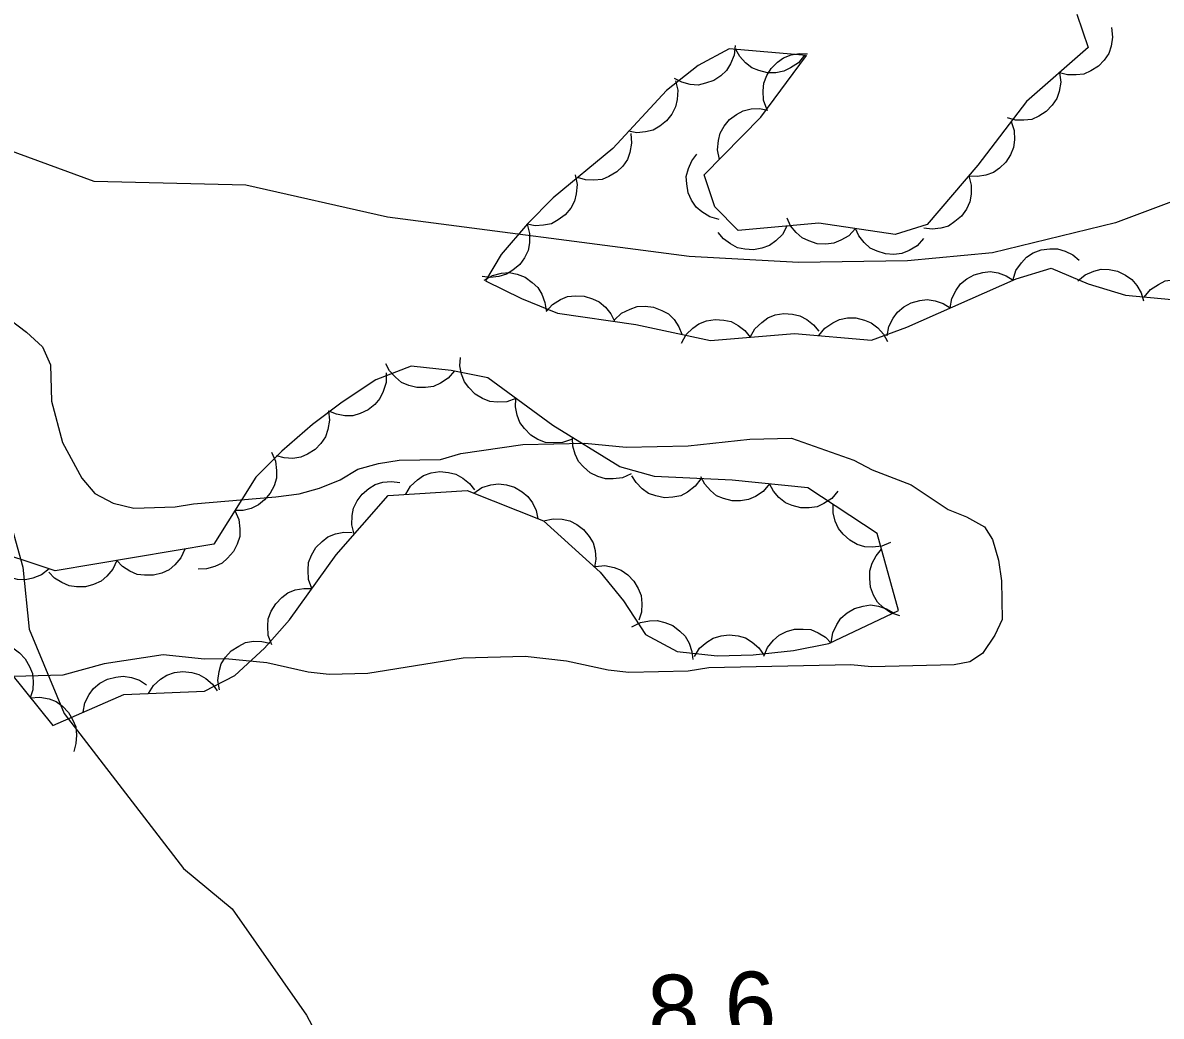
# Model space of a CAD drawing. Extents: x 336540 to 340074, y 5572036 to 5573747.
# Drawn here: x 337643.29 to 337692.83, y 5573461.51 to 5573504.72 of the extents above; entities that cross this region are included whole.
import ezdxf

# ---------------------------------------------------------------- set-up
doc = ezdxf.new("R2010")
doc.units = 0
for name, color, linetype in [('Niveau 2', 7, 'Continuous'), ('Niveau 22', 7, 'Continuous'), ('Niveau 3', 7, 'Continuous'), ('Niveau 44', 7, 'Continuous')]:
    doc.layers.add(name, color=color, linetype=linetype)

msp = doc.modelspace()

# ---------------------------------------------------------------- linework, layer by layer
at = {"layer": 'Niveau 2'}
for points in [[(337697.15, 5573498.38), (337690.83, 5573496.02), (337685.48, 5573494.72), (337681.79, 5573494.37), (337677.04, 5573494.29), (337672.29, 5573494.55), (337659.16, 5573496.27), (337652.99, 5573497.65), (337646.39, 5573497.81), (337641.91, 5573499.45)], [(337642.42, 5573492.04), (337643.45, 5573491.27), (337644.14, 5573490.62), (337644.49, 5573489.84), (337644.53, 5573488.26), (337645.02, 5573486.47), (337645.85, 5573484.91), (337646.42, 5573484.25), (337647.22, 5573483.82), (337648.12, 5573483.61), (337649.92, 5573483.66), (337650.71, 5573483.79), (337654.3, 5573484.1)], [(337654.3, 5573484.1), (337655.31, 5573484.23), (337656.2, 5573484.48), (337657.09, 5573484.84), (337657.87, 5573485.31), (337658.76, 5573485.55), (337659.66, 5573485.69), (337661.46, 5573485.73), (337662.35, 5573485.98), (337665.04, 5573486.38), (337667.74, 5573486.44), (337669.54, 5573486.26), (337672.24, 5573486.32), (337674.93, 5573486.61), (337676.73, 5573486.65), (337679.45, 5573485.7), (337680.25, 5573485.27), (337681.95, 5573484.63), (337683.55, 5573483.55), (337684.35, 5573483.23), (337685.14, 5573482.8), (337685.49, 5573482.24), (337685.74, 5573481.35), (337685.87, 5573480.45), (337685.91, 5573478.76), (337685.59, 5573478.08), (337685.05, 5573477.28), (337684.49, 5573476.93), (337683.82, 5573476.8), (337680.22, 5573476.71), (337679.32, 5573476.8), (337673.14, 5573476.66), (337672.24, 5573476.52), (337669.66, 5573476.46), (337668.76, 5573476.56), (337666.95, 5573476.96), (337665.14, 5573477.15), (337662.45, 5573477.08), (337658.3, 5573476.42), (337656.62, 5573476.38), (337655.71, 5573476.47), (337653.91, 5573476.88), (337652.1, 5573477.06), (337651.2, 5573477.04), (337649.4, 5573477.23), (337646.82, 5573476.83), (337645.03, 5573476.34), (337642.34, 5573476.27)]]:
    msp.add_lwpolyline(points, dxfattribs=at)
at = {"layer": 'Niveau 22'}
msp.add_lwpolyline([(337642.68, 5573483.23), (337643.29, 5573481.04), (337643.57, 5573478.34), (337645.09, 5573474.67), (337650.28, 5573467.94), (337652.4, 5573466.18), (337655.63, 5573461.56), (337658.03, 5573457.08)], dxfattribs=at)
at = {"layer": 'Niveau 44'}
for points in [[(337689.15, 5573505.1), (337689.65, 5573503.64), (337686.96, 5573501.3), (337684.84, 5573498.53), (337682.64, 5573495.94), (337681.25, 5573495.51), (337677.92, 5573496.01), (337674.42, 5573495.68), (337673.4, 5573496.72), (337672.93, 5573498.1), (337675.4, 5573500.61), (337677.39, 5573503.3), (337674.02, 5573503.59), (337672.67, 5573502.86), (337671.3, 5573501.77), (337668.96, 5573499.25), (337666.36, 5573497.11), (337665.25, 5573495.98), (337664.1, 5573494.64), (337663.42, 5573493.5), (337664.99, 5573492.73), (337666.56, 5573492.09), (337669.97, 5573491.6), (337673.21, 5573490.9), (337676.87, 5573491.21), (337680.22, 5573490.92), (337681.76, 5573491.48), (337686.51, 5573493.59)], [(337690.66, 5573504.52), (337690.71, 5573504.1), (337690.64, 5573503.7), (337690.54, 5573503.39), (337690.34, 5573503.1), (337690.09, 5573502.83), (337689.76, 5573502.63), (337689.46, 5573502.49), (337689.12, 5573502.45), (337688.74, 5573502.46), (337688.4, 5573502.55)], [(337674.28, 5573503.73), (337674.24, 5573503.31), (337674.08, 5573502.94), (337673.91, 5573502.65), (337673.66, 5573502.41), (337673.35, 5573502.21), (337672.99, 5573502.09), (337672.67, 5573502.01), (337672.32, 5573502.04), (337671.96, 5573502.14), (337671.64, 5573502.3)], [(337677.3, 5573503.31), (337677.04, 5573502.98), (337676.7, 5573502.76), (337676.41, 5573502.61), (337676.06, 5573502.55), (337675.69, 5573502.55), (337675.32, 5573502.64), (337675.01, 5573502.76), (337674.74, 5573502.98), (337674.49, 5573503.25), (337674.31, 5573503.56)], [(337675.66, 5573500.96), (337675.52, 5573501.35), (337675.5, 5573501.76), (337675.53, 5573502.09), (337675.66, 5573502.42), (337675.85, 5573502.73), (337676.13, 5573503), (337676.39, 5573503.2), (337676.72, 5573503.32), (337677.08, 5573503.39), (337677.44, 5573503.37)], [(337688.4, 5573502.55), (337688.45, 5573502.14), (337688.38, 5573501.73), (337688.28, 5573501.42), (337688.08, 5573501.13), (337687.82, 5573500.86), (337687.5, 5573500.66), (337687.2, 5573500.52), (337686.85, 5573500.48), (337686.48, 5573500.49), (337686.13, 5573500.58)], [(337671.69, 5573502.19), (337671.79, 5573501.79), (337671.76, 5573501.38), (337671.69, 5573501.06), (337671.53, 5573500.75), (337671.3, 5573500.46), (337671, 5573500.22), (337670.72, 5573500.05), (337670.38, 5573499.97), (337670.01, 5573499.94), (337669.65, 5573500)], [(337673.6, 5573498.78), (337673.52, 5573499.19), (337673.56, 5573499.6), (337673.63, 5573499.92), (337673.81, 5573500.22), (337674.04, 5573500.51), (337674.35, 5573500.73), (337674.64, 5573500.89), (337674.98, 5573500.97), (337675.35, 5573500.99), (337675.71, 5573500.92)], [(337686.29, 5573500.43), (337686.43, 5573500.03), (337686.44, 5573499.63), (337686.4, 5573499.3), (337686.27, 5573498.97), (337686.07, 5573498.66), (337685.79, 5573498.4), (337685.53, 5573498.21), (337685.2, 5573498.09), (337684.83, 5573498.03), (337684.47, 5573498.05)], [(337669.75, 5573499.9), (337669.78, 5573499.48), (337669.7, 5573499.08), (337669.6, 5573498.77), (337669.39, 5573498.48), (337669.13, 5573498.23), (337668.79, 5573498.04), (337668.5, 5573497.9), (337668.14, 5573497.87), (337667.77, 5573497.89), (337667.43, 5573497.99)], [(337673.59, 5573496.17), (337673.19, 5573496.28), (337672.84, 5573496.49), (337672.59, 5573496.7), (337672.39, 5573497), (337672.24, 5573497.33), (337672.18, 5573497.71), (337672.16, 5573498.04), (337672.25, 5573498.38), (337672.4, 5573498.72), (337672.62, 5573499.01)], [(337667.33, 5573498.1), (337667.41, 5573497.69), (337667.37, 5573497.28), (337667.3, 5573496.96), (337667.13, 5573496.66), (337666.89, 5573496.37), (337666.58, 5573496.15), (337666.3, 5573495.98), (337665.95, 5573495.91), (337665.58, 5573495.89), (337665.23, 5573495.96)], [(337684.45, 5573498.07), (337684.56, 5573497.66), (337684.55, 5573497.26), (337684.5, 5573496.93), (337684.35, 5573496.61), (337684.13, 5573496.31), (337683.84, 5573496.07), (337683.57, 5573495.88), (337683.23, 5573495.79), (337682.86, 5573495.74), (337682.5, 5573495.78)], [(337665.23, 5573495.96), (337665.34, 5573495.55), (337665.33, 5573495.15), (337665.28, 5573494.82), (337665.12, 5573494.5), (337664.91, 5573494.2), (337664.61, 5573493.96), (337664.34, 5573493.78), (337664, 5573493.68), (337663.63, 5573493.64), (337663.28, 5573493.68)], [(337676.54, 5573495.88), (337676.34, 5573495.51), (337676.05, 5573495.23), (337675.78, 5573495.03), (337675.45, 5573494.91), (337675.09, 5573494.84), (337674.71, 5573494.87), (337674.39, 5573494.93), (337674.08, 5573495.1), (337673.78, 5573495.32), (337673.55, 5573495.6)], [(337679.52, 5573495.77), (337679.23, 5573495.46), (337678.88, 5573495.26), (337678.58, 5573495.13), (337678.23, 5573495.09), (337677.86, 5573495.11), (337677.49, 5573495.23), (337677.2, 5573495.37), (337676.94, 5573495.6), (337676.7, 5573495.89), (337676.55, 5573496.22)], [(337682.48, 5573495.33), (337682.2, 5573495.02), (337681.85, 5573494.81), (337681.54, 5573494.68), (337681.19, 5573494.64), (337680.83, 5573494.67), (337680.46, 5573494.79), (337680.16, 5573494.92), (337679.9, 5573495.16), (337679.67, 5573495.45), (337679.52, 5573495.77)], [(337686.38, 5573493.55), (337686.5, 5573493.95), (337686.74, 5573494.28), (337686.96, 5573494.53), (337687.26, 5573494.71), (337687.6, 5573494.85), (337687.98, 5573494.89), (337688.31, 5573494.89), (337688.65, 5573494.79), (337688.98, 5573494.63), (337689.26, 5573494.4)], [(337663.36, 5573493.53), (337663.73, 5573493.73), (337664.12, 5573493.83), (337664.45, 5573493.86), (337664.8, 5573493.79), (337665.14, 5573493.65), (337665.45, 5573493.43), (337665.7, 5573493.21), (337665.87, 5573492.91), (337666.01, 5573492.56), (337666.06, 5573492.21)], [(337683.64, 5573492.32), (337683.72, 5573492.73), (337683.9, 5573493.09), (337684.09, 5573493.36), (337684.36, 5573493.58), (337684.69, 5573493.76), (337685.06, 5573493.86), (337685.38, 5573493.9), (337685.73, 5573493.84), (337686.08, 5573493.72), (337686.38, 5573493.53)], [(337686.51, 5573493.59), (337688.04, 5573494.04), (337689.65, 5573493.36), (337691.27, 5573492.87), (337698.25, 5573492.22)], [(337689.19, 5573493.5), (337689.51, 5573493.76), (337689.89, 5573493.92), (337690.21, 5573494), (337690.56, 5573493.99), (337690.92, 5573493.91), (337691.27, 5573493.74), (337691.54, 5573493.56), (337691.77, 5573493.29), (337691.95, 5573492.97), (337692.06, 5573492.63)], [(337692.09, 5573492.79), (337692.36, 5573493.12), (337692.7, 5573493.34), (337692.99, 5573493.49), (337693.34, 5573493.54), (337693.71, 5573493.54), (337694.08, 5573493.44), (337694.39, 5573493.33), (337694.66, 5573493.11), (337694.91, 5573492.83), (337695.08, 5573492.52)], [(337666.06, 5573492.16), (337666.34, 5573492.47), (337666.69, 5573492.68), (337666.99, 5573492.81), (337667.34, 5573492.85), (337667.71, 5573492.83), (337668.08, 5573492.71), (337668.37, 5573492.58), (337668.64, 5573492.35), (337668.87, 5573492.06), (337669.03, 5573491.74)], [(337669.04, 5573491.8), (337669.34, 5573492.09), (337669.71, 5573492.27), (337670.02, 5573492.38), (337670.37, 5573492.4), (337670.73, 5573492.35), (337671.09, 5573492.21), (337671.38, 5573492.06), (337671.63, 5573491.81), (337671.84, 5573491.5), (337671.97, 5573491.17)], [(337680.9, 5573491.1), (337680.97, 5573491.51), (337681.16, 5573491.87), (337681.35, 5573492.14), (337681.62, 5573492.36), (337681.94, 5573492.54), (337682.32, 5573492.64), (337682.64, 5573492.68), (337682.99, 5573492.63), (337683.34, 5573492.51), (337683.64, 5573492.32)], [(337674.94, 5573491.05), (337675.14, 5573491.41), (337675.44, 5573491.69), (337675.7, 5573491.89), (337676.03, 5573492.01), (337676.4, 5573492.07), (337676.78, 5573492.04), (337677.1, 5573491.98), (337677.41, 5573491.81), (337677.7, 5573491.58), (337677.93, 5573491.3)], [(337677.93, 5573491.12), (337678.19, 5573491.44), (337678.53, 5573491.67), (337678.82, 5573491.82), (337679.17, 5573491.88), (337679.54, 5573491.88), (337679.91, 5573491.78), (337680.21, 5573491.67), (337680.49, 5573491.45), (337680.74, 5573491.17), (337680.92, 5573490.86)], [(337671.95, 5573490.79), (337672.15, 5573491.16), (337672.45, 5573491.44), (337672.71, 5573491.63), (337673.04, 5573491.75), (337673.41, 5573491.82), (337673.79, 5573491.78), (337674.11, 5573491.72), (337674.42, 5573491.55), (337674.71, 5573491.33), (337674.94, 5573491.05)], [(337662.07, 5573489.58), (337661.8, 5573489.26), (337661.46, 5573489.04), (337661.16, 5573488.9), (337660.81, 5573488.85), (337660.44, 5573488.85), (337660.08, 5573488.95), (337659.77, 5573489.07), (337659.5, 5573489.3), (337659.25, 5573489.58), (337659.08, 5573489.89)], [(337664.74, 5573488.38), (337664.35, 5573488.24), (337663.94, 5573488.22), (337663.61, 5573488.25), (337663.29, 5573488.38), (337662.97, 5573488.57), (337662.7, 5573488.85), (337662.5, 5573489.1), (337662.38, 5573489.43), (337662.31, 5573489.8), (337662.33, 5573490.16)], [(337665.95, 5573483.05), (337668.41, 5573480.82), (337669.42, 5573479.58), (337670.38, 5573478.12), (337671.76, 5573477.38), (337673.5, 5573477.19), (337675.07, 5573477.23), (337676.82, 5573477.42), (337678.36, 5573477.72), (337681.39, 5573479.15), (337680.46, 5573482.5), (337677.45, 5573484.49), (337674.15, 5573484.83), (337670.77, 5573484.98), (337669.26, 5573485.41), (337666.35, 5573487.2), (337663.52, 5573489.28), (337661.92, 5573489.6), (337660.18, 5573489.78), (337658.65, 5573489.19), (337657.19, 5573488.22), (337655.89, 5573487.24), (337654.56, 5573486.09), (337653.43, 5573484.95), (337651.6, 5573482.04), (337644.69, 5573480.88), (337641.53, 5573481.92)], [(337659.1, 5573489.49), (337659.1, 5573489.07), (337658.97, 5573488.68), (337658.83, 5573488.38), (337658.6, 5573488.12), (337658.31, 5573487.89), (337657.96, 5573487.73), (337657.65, 5573487.63), (337657.3, 5573487.63), (337656.93, 5573487.69), (337656.6, 5573487.83)], [(337667.16, 5573486.6), (337666.77, 5573486.46), (337666.36, 5573486.45), (337666.03, 5573486.47), (337665.7, 5573486.6), (337665.39, 5573486.79), (337665.12, 5573487.07), (337664.92, 5573487.33), (337664.8, 5573487.66), (337664.73, 5573488.02), (337664.74, 5573488.38)], [(337656.59, 5573487.84), (337656.63, 5573487.43), (337656.56, 5573487.03), (337656.46, 5573486.71), (337656.26, 5573486.42), (337656.01, 5573486.16), (337655.68, 5573485.96), (337655.38, 5573485.82), (337655.03, 5573485.77), (337654.66, 5573485.79), (337654.32, 5573485.88)], [(337669.76, 5573485.1), (337669.38, 5573484.93), (337668.98, 5573484.88), (337668.65, 5573484.88), (337668.31, 5573484.98), (337667.98, 5573485.14), (337667.69, 5573485.4), (337667.47, 5573485.64), (337667.32, 5573485.96), (337667.22, 5573486.31), (337667.21, 5573486.67)], [(337654.11, 5573486.04), (337654.28, 5573485.65), (337654.33, 5573485.25), (337654.33, 5573484.92), (337654.22, 5573484.58), (337654.05, 5573484.26), (337653.8, 5573483.97), (337653.55, 5573483.75), (337653.23, 5573483.6), (337652.88, 5573483.51), (337652.52, 5573483.5)], [(337659.95, 5573484.21), (337660.16, 5573484.57), (337660.46, 5573484.84), (337660.73, 5573485.03), (337661.06, 5573485.15), (337661.43, 5573485.2), (337661.81, 5573485.16), (337662.13, 5573485.09), (337662.43, 5573484.92), (337662.72, 5573484.68), (337662.94, 5573484.4)], [(337672.79, 5573484.89), (337672.54, 5573484.56), (337672.21, 5573484.31), (337671.92, 5573484.15), (337671.58, 5573484.08), (337671.21, 5573484.06), (337670.83, 5573484.14), (337670.52, 5573484.25), (337670.24, 5573484.45), (337669.98, 5573484.72), (337669.79, 5573485.02)], [(337675.78, 5573484.66), (337675.51, 5573484.34), (337675.17, 5573484.12), (337674.87, 5573483.98), (337674.52, 5573483.92), (337674.15, 5573483.93), (337673.78, 5573484.03), (337673.48, 5573484.15), (337673.21, 5573484.37), (337672.96, 5573484.65), (337672.79, 5573484.97)], [(337657.71, 5573482.48), (337657.6, 5573482.88), (337657.62, 5573483.29), (337657.68, 5573483.61), (337657.83, 5573483.93), (337658.05, 5573484.22), (337658.35, 5573484.47), (337658.62, 5573484.64), (337658.96, 5573484.74), (337659.33, 5573484.77), (337659.69, 5573484.73)], [(337662.92, 5573484.26), (337663.26, 5573484.5), (337663.65, 5573484.62), (337663.98, 5573484.67), (337664.33, 5573484.63), (337664.68, 5573484.52), (337665.01, 5573484.32), (337665.27, 5573484.12), (337665.47, 5573483.84), (337665.63, 5573483.5), (337665.7, 5573483.15)], [(337678.76, 5573484.35), (337678.49, 5573484.03), (337678.15, 5573483.81), (337677.85, 5573483.67), (337677.51, 5573483.62), (337677.14, 5573483.62), (337676.77, 5573483.72), (337676.47, 5573483.84), (337676.19, 5573484.07), (337675.95, 5573484.35), (337675.78, 5573484.66)], [(337642.14, 5573477.18), (337644.59, 5573474.15), (337647.68, 5573475.5), (337651.19, 5573475.65), (337652.52, 5573476.33), (337653.81, 5573477.52), (337654.89, 5573478.75), (337656.92, 5573481.58), (337659.19, 5573484.16), (337662.62, 5573484.38), (337665.95, 5573483.05)], [(337652.52, 5573483.5), (337652.68, 5573483.11), (337652.73, 5573482.71), (337652.73, 5573482.38), (337652.62, 5573482.04), (337652.45, 5573481.72), (337652.2, 5573481.43), (337651.96, 5573481.21), (337651.64, 5573481.07), (337651.28, 5573480.97), (337650.92, 5573480.96)], [(337681.05, 5573482.11), (337680.67, 5573481.95), (337680.26, 5573481.91), (337679.93, 5573481.92), (337679.6, 5573482.03), (337679.27, 5573482.21), (337678.99, 5573482.47), (337678.78, 5573482.72), (337678.64, 5573483.04), (337678.55, 5573483.4), (337678.55, 5573483.76)], [(337665.95, 5573483.05), (337666.36, 5573483.15), (337666.76, 5573483.13), (337667.09, 5573483.06), (337667.4, 5573482.9), (337667.69, 5573482.68), (337667.93, 5573482.38), (337668.1, 5573482.1), (337668.19, 5573481.76), (337668.22, 5573481.39), (337668.17, 5573481.04)], [(337655.87, 5573480.11), (337655.72, 5573480.5), (337655.7, 5573480.91), (337655.72, 5573481.24), (337655.85, 5573481.57), (337656.04, 5573481.89), (337656.31, 5573482.16), (337656.56, 5573482.36), (337656.89, 5573482.49), (337657.26, 5573482.56), (337657.62, 5573482.55)], [(337644.43, 5573480.97), (337644.1, 5573480.71), (337643.72, 5573480.57), (337643.4, 5573480.49), (337643.05, 5573480.51), (337642.69, 5573480.6), (337642.35, 5573480.77), (337642.08, 5573480.96), (337641.86, 5573481.23), (337641.68, 5573481.56), (337641.58, 5573481.9)], [(337650.34, 5573481.83), (337650.16, 5573481.45), (337649.9, 5573481.14), (337649.65, 5573480.93), (337649.33, 5573480.78), (337648.97, 5573480.69), (337648.58, 5573480.69), (337648.26, 5573480.72), (337647.94, 5573480.87), (337647.63, 5573481.07), (337647.38, 5573481.33)], [(337681.45, 5573478.93), (337681.06, 5573479.06), (337680.73, 5573479.29), (337680.48, 5573479.52), (337680.31, 5573479.82), (337680.18, 5573480.17), (337680.14, 5573480.55), (337680.14, 5573480.88), (337680.25, 5573481.21), (337680.42, 5573481.54), (337680.65, 5573481.82)], [(337647.38, 5573481.33), (337647.21, 5573480.95), (337646.94, 5573480.65), (337646.69, 5573480.43), (337646.37, 5573480.29), (337646.01, 5573480.19), (337645.63, 5573480.19), (337645.3, 5573480.23), (337644.98, 5573480.37), (337644.67, 5573480.57), (337644.42, 5573480.83)], [(337668.21, 5573481.07), (337668.62, 5573481.11), (337669.02, 5573481.02), (337669.33, 5573480.91), (337669.62, 5573480.71), (337669.87, 5573480.44), (337670.06, 5573480.11), (337670.19, 5573479.81), (337670.23, 5573479.46), (337670.21, 5573479.09), (337670.1, 5573478.74)], [(337654.12, 5573477.67), (337653.97, 5573478.07), (337653.95, 5573478.47), (337653.97, 5573478.8), (337654.1, 5573479.13), (337654.29, 5573479.45), (337654.56, 5573479.72), (337654.82, 5573479.92), (337655.14, 5573480.05), (337655.51, 5573480.12), (337655.87, 5573480.11)], [(337678.47, 5573477.77), (337678.53, 5573478.18), (337678.71, 5573478.55), (337678.89, 5573478.83), (337679.16, 5573479.05), (337679.48, 5573479.24), (337679.85, 5573479.34), (337680.17, 5573479.4), (337680.52, 5573479.35), (337680.87, 5573479.23), (337681.18, 5573479.05)], [(337669.79, 5573478.44), (337670.16, 5573478.63), (337670.56, 5573478.71), (337670.89, 5573478.72), (337671.23, 5573478.64), (337671.57, 5573478.5), (337671.88, 5573478.26), (337672.11, 5573478.04), (337672.28, 5573477.73), (337672.4, 5573477.38), (337672.44, 5573477.02)], [(337672.52, 5573477.16), (337672.74, 5573477.52), (337673.05, 5573477.78), (337673.33, 5573477.96), (337673.67, 5573478.06), (337674.03, 5573478.1), (337674.41, 5573478.05), (337674.73, 5573477.97), (337675.03, 5573477.78), (337675.31, 5573477.53), (337675.52, 5573477.24)], [(337675.53, 5573477.17), (337675.69, 5573477.55), (337675.96, 5573477.86), (337676.2, 5573478.09), (337676.52, 5573478.24), (337676.87, 5573478.34), (337677.25, 5573478.35), (337677.58, 5573478.33), (337677.9, 5573478.19), (337678.22, 5573478), (337678.47, 5573477.74)], [(337641.73, 5573477.69), (337642.14, 5573477.73), (337642.54, 5573477.64), (337642.85, 5573477.53), (337643.14, 5573477.32), (337643.39, 5573477.06), (337643.58, 5573476.72), (337643.71, 5573476.42), (337643.74, 5573476.07), (337643.72, 5573475.7), (337643.61, 5573475.36)], [(337651.84, 5573475.7), (337651.77, 5573476.11), (337651.83, 5573476.51), (337651.92, 5573476.83), (337652.11, 5573477.13), (337652.36, 5573477.4), (337652.68, 5573477.61), (337652.97, 5573477.76), (337653.32, 5573477.82), (337653.69, 5573477.81), (337654.04, 5573477.73)], [(337648.75, 5573475.55), (337648.97, 5573475.9), (337649.28, 5573476.17), (337649.55, 5573476.35), (337649.89, 5573476.46), (337650.25, 5573476.51), (337650.64, 5573476.46), (337650.95, 5573476.38), (337651.25, 5573476.2), (337651.54, 5573475.96), (337651.75, 5573475.67)], [(337645.92, 5573474.73), (337645.99, 5573475.14), (337646.18, 5573475.5), (337646.37, 5573475.77), (337646.64, 5573475.99), (337646.97, 5573476.17), (337647.34, 5573476.26), (337647.66, 5573476.3), (337648.01, 5573476.24), (337648.36, 5573476.12), (337648.67, 5573475.93)], [(337643.61, 5573475.36), (337644.03, 5573475.39), (337644.43, 5573475.31), (337644.74, 5573475.2), (337645.02, 5573474.99), (337645.28, 5573474.72), (337645.47, 5573474.39), (337645.6, 5573474.09), (337645.63, 5573473.74), (337645.6, 5573473.37), (337645.5, 5573473.02)]]:
    msp.add_lwpolyline(points, dxfattribs=at)

# ---------------------------------------------------------------- texts
at = {"layer": 'Niveau 3'}
msp.add_text('8,6    ', height=2.9999, rotation=2.2763, dxfattribs=at).set_placement((337670.54, 5573460.27))

doc.saveas('drawing.dxf')
